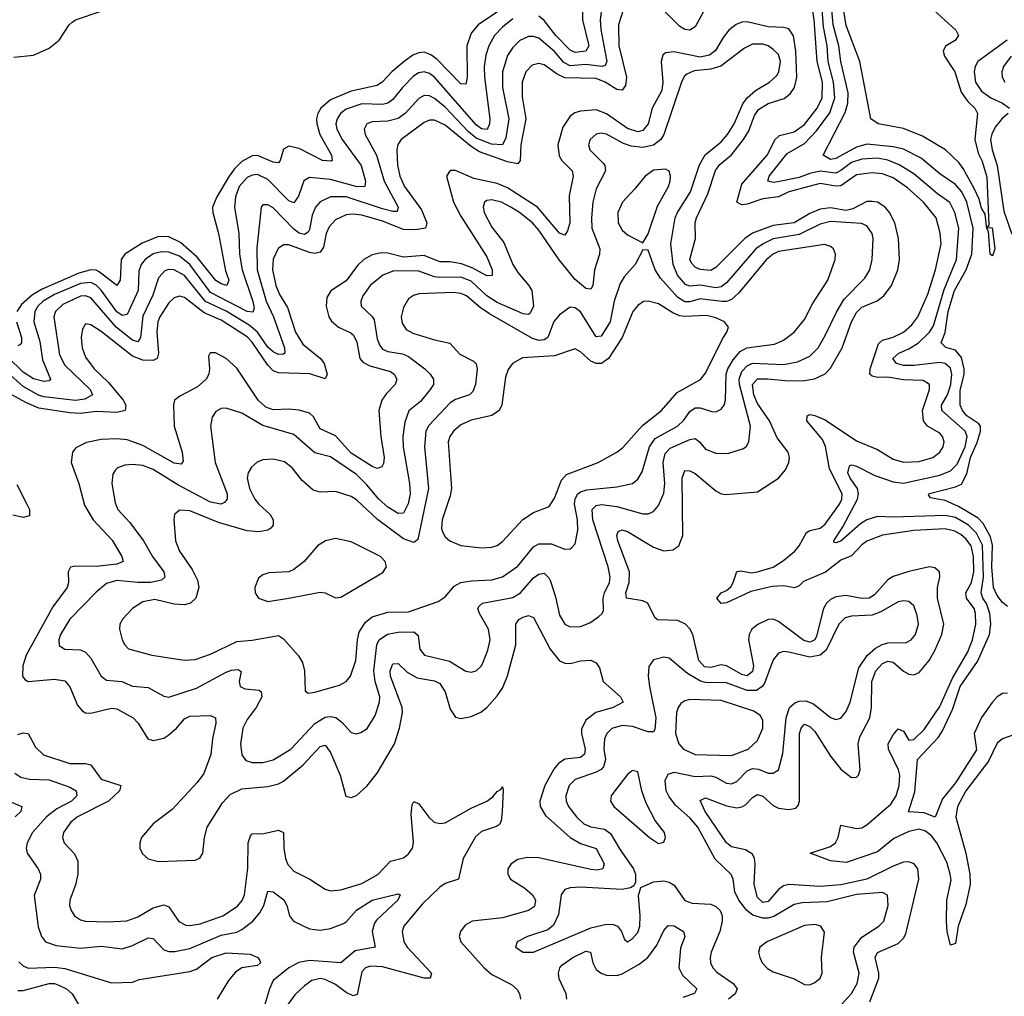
# Model space of a CAD drawing. Header units: inches. Extents: x 1843162 to 1959474, y 907081 to 1016326.
# Tile 581 of 656: x 1924057 to 1927837, y 974581 to 978330. Entities that reach past the tile are written whole.
import ezdxf

# ---------------------------------------------------------------- set-up
doc = ezdxf.new("R2010")
doc.units = ezdxf.units.IN
doc.header["$MEASUREMENT"] = 0
doc.layers.add('B9927', color=7, linetype='Continuous')

msp = doc.modelspace()

# ---------------------------------------------------------------- linework, layer by layer
at = {"layer": 'B9927', "color": 5}
for points, elevation in [([(1927870, 975583.4), (1927830.1, 975569.9), (1927810, 975553.3), (1927775.9, 975484.1), (1927690, 975369.9), (1927657.3, 975310), (1927651, 975269), (1927689.3, 975130), (1927705, 975050), (1927706.7, 975010), (1927690, 974933), (1927660.2, 974850), (1927650, 974783.7), (1927630, 974777), (1927618.4, 974830), (1927615.8, 974870), (1927616.7, 974950), (1927633.4, 975026.6), (1927629.7, 975050), (1927616.2, 975096.2), (1927577.5, 975170), (1927557.1, 975197.1), (1927535.2, 975215.2), (1927510, 975222.8), (1927470, 975213.3), (1927413.6, 975186.4), (1927350, 975136.2), (1927230, 975094.9), (1927170, 975101.1), (1927091.8, 975130), (1927170, 975156.6), (1927189.1, 975170), (1927199.7, 975190), (1927210, 975238.5), (1927270, 975224.8), (1927290, 975227.5), (1927310, 975238.7), (1927400.9, 975319.1), (1927422, 975350), (1927433.7, 975390), (1927436.6, 975430), (1927431.2, 975450), (1927392.2, 975530), (1927391.3, 975550), (1927410, 975584.7), (1927430, 975607.7), (1927450, 975598.5), (1927470, 975564.6), (1927490, 975566.5), (1927530, 975605.1), (1927590, 975693.9), (1927638.2, 975801.8), (1927696.9, 975903.1), (1927715.1, 975950), (1927727.9, 976010), (1927726.7, 976050), (1927721.3, 976070), (1927692.3, 976110), (1927689.3, 976130), (1927711.7, 976170), (1927720.8, 976210), (1927719.4, 976270), (1927710, 976310.8), (1927690, 976337.2), (1927670, 976354.1), (1927646.6, 976366.6), (1927610, 976375.1), (1927490.4, 976369.7), (1927370, 976350.7), (1927310, 976328), (1927290, 976313.9), (1927250, 976272), (1927210, 976254.7), (1927151.1, 976208.9), (1927066.5, 976173.5), (1927050, 976157.2), (1927031.4, 976148.6), (1926990, 976157), (1926945.5, 976154.5), (1926864.6, 976135.4), (1926770, 976091.8), (1926750, 976089), (1926734, 976110), (1926749.5, 976130), (1926770, 976138.8), (1926786.8, 976153.2), (1926796.8, 976170), (1926810, 976212.4), (1926826, 976214), (1926866.5, 976206.5), (1926890, 976210.1), (1926950, 976227.8), (1926990, 976254.2), (1927033.2, 976290), (1927049.4, 976310), (1927078.3, 976361.7), (1927090.4, 976369.6), (1927130, 976377.9), (1927150, 976393.8), (1927205, 976470), (1927213.4, 976490), (1927214.6, 976510), (1927166.2, 976606.2), (1927151.3, 976691.3), (1927138.8, 976718.8), (1927079.1, 976790), (1927079.8, 976810), (1927090, 976814.5), (1927110, 976811.3), (1927150, 976793.9), (1927270, 976713.6), (1927350, 976679.6), (1927410, 976642.5), (1927450, 976631.7), (1927510, 976634.4), (1927562.4, 976650), (1927590, 976670.2), (1927602.6, 976690), (1927606.7, 976710), (1927600.5, 976730), (1927590, 976742.6), (1927541.8, 976770), (1927526.5, 976790), (1927522.8, 976830), (1927549.9, 976910), (1927549.8, 976930), (1927525.1, 976945.1), (1927450, 976948.1), (1927390, 976957.3), (1927350, 976956.7), (1927330, 976962.3), (1927321, 976970), (1927321.9, 976990), (1927354, 977086), (1927370, 977099.7), (1927410, 977111.6), (1927450, 977131), (1927481.8, 977158.2), (1927505.5, 977190), (1927543.9, 977276.1), (1927573.5, 977370), (1927594.7, 977470), (1927591, 977511), (1927575.2, 977570), (1927527.4, 977630), (1927465, 977685), (1927410, 977723.4), (1927370, 977739), (1927330, 977742.7), (1927270, 977734.7), (1927210, 977692.2), (1927190, 977691.2), (1927130, 977700.9), (1927010, 977670), (1926970, 977650.5), (1926910, 977642.9), (1926850, 977622.1), (1926830, 977619.2), (1926810.6, 977630), (1926830, 977699), (1926926.1, 977810), (1926957, 977870), (1926974.5, 977885.5), (1927030, 977899.7), (1927070, 977927.5), (1927119.2, 977990), (1927137.6, 978030), (1927139, 978090), (1927119, 978170), (1927106.9, 978330), (1927092.1, 978430)], 480), ([(1926373.4, 978366.6), (1926355.7, 978310), (1926357.5, 978230), (1926386.5, 978110), (1926382.7, 978077.3), (1926370, 978059.9), (1926350, 978062.8), (1926304.4, 978090), (1926270, 978104.1), (1926150, 978107.6), (1926120.9, 978120.9), (1926070, 978156.7), (1926050, 978161.6), (1926024.9, 978155.1), (1926000.4, 978130), (1925986.3, 978090), (1925985.8, 978034.2), (1926000.4, 977950), (1925981.5, 977850), (1925978.5, 977790), (1925970, 977777.5), (1925930, 977784.6), (1925822.8, 977822.8), (1925790, 977843.1), (1925690, 977925.9), (1925650, 977944.7), (1925630, 977944.2), (1925610, 977935), (1925521.3, 977870), (1925509.3, 977850.7), (1925505.5, 977830), (1925507.6, 977772.4), (1925516, 977730), (1925534.2, 977690), (1925600.1, 977600.1), (1925620.3, 977550), (1925615.2, 977530), (1925576.5, 977523.5), (1925530, 977524.3), (1925450, 977557.3), (1925370, 977579.6), (1925335.8, 977584.2), (1925310, 977581), (1925270, 977561.3), (1925244.8, 977535.2), (1925233.4, 977510), (1925223.1, 977456.9), (1925210, 977437.3), (1925190, 977432.4), (1925170, 977436.3), (1925090, 977465.5), (1925070, 977465.8), (1925048.8, 977451.2), (1925030, 977411.1), (1925027.4, 977370), (1925040.4, 977310), (1925054.6, 977274.6), (1925085.2, 977225.2), (1925115.6, 977130), (1925144.5, 977084.5), (1925211.8, 977030), (1925225.5, 977010), (1925237.7, 976970), (1925230, 976951.3), (1925170.3, 976970.3), (1925050, 976974), (1925030, 976981.8), (1925010, 977004), (1924950, 977091.9), (1924930, 977112.9), (1924830, 977176.5), (1924765, 977205), (1924690, 977263.5), (1924670, 977269.4), (1924650, 977262.8), (1924630, 977243.6), (1924594.4, 977190), (1924587.4, 977170), (1924582.9, 977130), (1924590.4, 977049.6), (1924584.2, 977030), (1924570, 977022.3), (1924530, 977022.6), (1924490, 977038.5), (1924370, 977133.7), (1924330, 977158.5), (1924310, 977162), (1924298, 977142), (1924293.2, 977110), (1924296.8, 977070), (1924310, 977034.3), (1924343.4, 976990), (1924397.5, 976937.5), (1924453.8, 976870), (1924464, 976850), (1924461.8, 976830), (1924430, 976821.9), (1924350, 976826.4), (1924290, 976818.8), (1924250, 976821.5), (1924130, 976838.3), (1924080.2, 976860.2), (1923987.7, 976912.3)], 480), ([(1926290.1, 978370), (1926285.7, 978330), (1926287.6, 978292.4), (1926311.4, 978170), (1926305.2, 978154.8), (1926292.2, 978150), (1926230, 978157.6), (1926170, 978153.4), (1926146, 978166), (1926110, 978207.7), (1926050, 978259), (1926030, 978265.6), (1926010, 978265.7), (1925976.5, 978250), (1925950, 978224.1), (1925930, 978192.4), (1925911.2, 978130), (1925910.8, 978070), (1925935, 977950), (1925923.7, 977876.3), (1925910, 977849.9), (1925868.1, 977851.9), (1925810, 977875), (1925780.2, 977900.2), (1925690, 977993.9), (1925650, 978027.9), (1925630, 978038.5), (1925610, 978038.7), (1925590, 978027.1), (1925537.4, 977970), (1925510, 977950.7), (1925470, 977941.3), (1925410, 977938.6), (1925389.3, 977930.7), (1925379.8, 977910), (1925383.1, 977890), (1925426.9, 977810), (1925455.7, 977710), (1925510.1, 977610), (1925506.5, 977593.5), (1925490, 977593.3), (1925450, 977604.3), (1925310, 977650.7), (1925250.4, 977649.6), (1925210, 977630.5), (1925192.3, 977610), (1925180.4, 977579.5), (1925170, 977525.1), (1925165.1, 977514.9), (1925150, 977505), (1925130, 977511.1), (1925110, 977526.1), (1925030, 977607.8), (1925010, 977619.8), (1924990, 977619.7), (1924984.3, 977610), (1924967.5, 977452.5), (1924969.2, 977370), (1925002.8, 977250), (1925031, 977190), (1925073.8, 977070), (1925074.3, 977050), (1925070, 977046.8), (1925050, 977045.3), (1925030, 977055.5), (1925010, 977073.2), (1924970.5, 977130.5), (1924937.4, 977157.4), (1924850, 977211.2), (1924770, 977248.8), (1924690, 977348.1), (1924650, 977369.9), (1924630, 977371.4), (1924614.1, 977365.9), (1924590, 977339.8), (1924567.9, 977272.1), (1924530, 977191.6), (1924520.8, 977110), (1924510, 977092.9), (1924490, 977100.1), (1924428.4, 977148.4), (1924330, 977262.4), (1924310, 977270.2), (1924290, 977268.4), (1924223, 977237), (1924194.7, 977210), (1924188, 977190), (1924210, 977044), (1924230, 977003.8), (1924327.4, 976910), (1924336.3, 976890), (1924306.7, 976873.3), (1924271.6, 976868.4), (1924150, 976882.5), (1924129.1, 976889.1), (1924070, 976922), (1924010, 976976.2)], 460), ([(1925950, 978400.1), (1925817, 978310), (1925790, 978278.7), (1925773.8, 978230), (1925775.3, 978110), (1925770, 978083), (1925750, 978083.9), (1925658.4, 978178.4), (1925635.7, 978195.7), (1925610, 978205), (1925590, 978203.6), (1925566.2, 978193.8), (1925532.5, 978170), (1925486, 978130), (1925450, 978091.5), (1925430, 978077.8), (1925330, 978056.5), (1925250, 978022.6), (1925212.7, 977990), (1925201.1, 977970), (1925196.5, 977950), (1925197.2, 977930), (1925209.5, 977889.5), (1925253.9, 977810), (1925256.9, 977790), (1925253.3, 977786.7), (1925219.7, 977790), (1925130, 977835.4), (1925090, 977844.9), (1925070, 977833.7), (1925057.3, 977790), (1925050, 977780.3), (1925030, 977782.7), (1924970, 977808.7), (1924950, 977807.7), (1924910, 977785.5), (1924882.1, 977757.9), (1924860.7, 977730), (1924813.5, 977650), (1924797.6, 977610), (1924798.6, 977590), (1924820.5, 977510), (1924846.5, 977366.5), (1924859.3, 977330), (1924852.2, 977310), (1924830, 977316), (1924810, 977329.5), (1924738.1, 977418.1), (1924674.6, 977474.7), (1924630, 977496.2), (1924590, 977498.2), (1924527.7, 977472.3), (1924460.3, 977430), (1924446.8, 977410), (1924442.6, 977330), (1924430.1, 977309.9), (1924362.2, 977362.2), (1924350, 977368.6), (1924330, 977370.5), (1924283.4, 977356.6), (1924143.8, 977296.2), (1924106, 977274), (1924063.7, 977236.3), (1924046, 977210)], 420), ([(1926219.2, 978390), (1926217.7, 978330), (1926241.6, 978230), (1926230, 978209.9), (1926190, 978204.5), (1926170, 978212.7), (1926115.2, 978270), (1926070, 978327.5), (1926050, 978344.3)], 440), ([(1927850, 975745), (1927830, 975743.6), (1927810, 975730.4), (1927790, 975709.3), (1927749, 975651), (1927721.2, 975590), (1927730, 975527.5), (1927650, 975401.1), (1927600.4, 975339.6), (1927571.3, 975268.7), (1927530, 975285.3), (1927469, 975289), (1927493.7, 975366.3), (1927503.6, 975490), (1927584.1, 975575.9), (1927600.5, 975599.5), (1927638.5, 975681.5), (1927667.9, 975770), (1927733.8, 975866.2), (1927780.5, 975970), (1927785.1, 976010), (1927781, 976050), (1927769.4, 976089.4), (1927754.9, 976110), (1927748.1, 976130), (1927756.9, 976190), (1927752.9, 976312.9), (1927730, 976359.4), (1927699.8, 976390), (1927650, 976418.6), (1927610, 976426.9), (1927410, 976420.9), (1927350, 976423), (1927310, 976409.9), (1927285.2, 976394.8), (1927210, 976327.8), (1927190, 976321.8), (1927183.7, 976323.7), (1927183.2, 976330), (1927217.1, 976382.9), (1927273.4, 976490), (1927277.3, 976510), (1927273.4, 976530), (1927244.8, 976570), (1927235.9, 976590), (1927242.4, 976617.6), (1927250, 976621.8), (1927270, 976616.4), (1927340.4, 976580.4), (1927410, 976555.8), (1927450, 976551.5), (1927590, 976582.1), (1927630, 976598.9), (1927655.8, 976624.2), (1927687, 976690), (1927695.2, 976730), (1927687.5, 976750), (1927597.7, 976830), (1927596, 976850), (1927618.5, 976890), (1927631.8, 976930), (1927636.1, 976970), (1927630, 976992.7), (1927610.4, 977010.4), (1927590, 977013.9), (1927490, 977002.4), (1927450, 977002.8), (1927423.2, 977010), (1927408.8, 977030), (1927432, 977050), (1927470, 977066.1), (1927507.5, 977090), (1927549.5, 977130), (1927565.3, 977154.7), (1927605.7, 977294.3), (1927653.9, 977410), (1927662, 977530), (1927647.2, 977590), (1927628.3, 977628.3), (1927581.3, 977661.3), (1927490, 977738.8), (1927433.1, 977773.1), (1927390, 977791.6), (1927350, 977798.3), (1927290, 977794.5), (1927250, 977782.4), (1927210, 977751.1), (1927190, 977741.5), (1927130, 977748.8), (1927090, 977740.3), (1927050, 977724.8), (1926968, 977708), (1926950, 977705.1), (1926929, 977710), (1926934.1, 977730), (1927003.8, 977816.2), (1927070, 977855.1), (1927116.6, 977903.4), (1927167.1, 977972.9), (1927186.8, 978030), (1927181.1, 978090), (1927160.6, 978170), (1927157.2, 978230), (1927143.1, 978303.1), (1927138.1, 978370)], 460), ([(1927850, 976077), (1927830, 976093.3), (1927810, 976119.5), (1927795.1, 976150), (1927789.8, 976230), (1927792.4, 976312.4), (1927784.4, 976344.4), (1927756.6, 976396.6), (1927736.7, 976416.7), (1927660.8, 976460.8), (1927610, 976484.4), (1927554.2, 976494.2), (1927546.7, 976506.7), (1927550, 976511.1), (1927650, 976536.3), (1927672.9, 976547.1), (1927693.7, 976586.3), (1927707.7, 976650), (1927733.3, 976706.7), (1927746, 976750), (1927745.5, 976770), (1927739, 976779), (1927692.8, 976810), (1927676.6, 976830), (1927667.6, 976850), (1927667.3, 976907.3), (1927682.8, 976970), (1927683.5, 976990), (1927673.1, 977033.1), (1927650, 977061.5), (1927612.4, 977072.4), (1927595.2, 977090), (1927610.2, 977129.8), (1927622.2, 977210), (1927645.4, 977290), (1927690.2, 977370), (1927712.6, 977430), (1927717.1, 977530), (1927692.8, 977630), (1927673.6, 977670), (1927650, 977697.4), (1927590, 977738), (1927518.5, 977798.5), (1927450, 977833.4), (1927410, 977842.1), (1927310, 977851.8), (1927270, 977840.6), (1927190, 977797.3), (1927170, 977793.4), (1927141.4, 977810), (1927226.1, 977973.9), (1927236.3, 978010), (1927237.3, 978050), (1927209.2, 978170), (1927202.2, 978230), (1927179.7, 978310), (1927175.6, 978370)], 440), ([(1927566.7, 978366.7), (1927651.5, 978290), (1927661.3, 978270), (1927648.2, 978250), (1927610.9, 978229.1), (1927602.5, 978210), (1927607.8, 978190), (1927646.6, 978130), (1927671.4, 978051.4), (1927696.8, 978016.8), (1927723.9, 977990), (1927734.5, 977970), (1927723.4, 977870), (1927737.2, 977817.2), (1927750.4, 977790), (1927770, 977726.7), (1927778, 977542), (1927772, 977532), (1927790, 977530.6), (1927800.3, 977450), (1927794.9, 977430), (1927790, 977424.2), (1927782.9, 977430), (1927776.5, 977516.5), (1927770, 977528), (1927763.4, 977583.4), (1927750, 977606.9), (1927741, 977641), (1927722, 977682), (1927679.6, 977759.6), (1927662, 977782), (1927611, 977831), (1927523.4, 977883.4), (1927450, 977912.6), (1927352.7, 977930), (1927324.4, 977950), (1927282.4, 978170), (1927230, 978307.9), (1927216.2, 978396.2)], 420), ([(1925950, 978333.3), (1925910, 978301.8), (1925880.3, 978270), (1925858.3, 978230), (1925846.5, 978193.5), (1925840.2, 978150), (1925840.9, 978110), (1925861.7, 977950), (1925860.9, 977930), (1925851.3, 977908.7), (1925830, 977910.9), (1925810, 977926.2), (1925650, 978109.9), (1925630, 978124.3), (1925610, 978130.7), (1925590, 978126.8), (1925570, 978114.7), (1925526.2, 978070), (1925490, 978023.6), (1925470.6, 978009.4), (1925450, 978005.2), (1925370, 978007.8), (1925310, 977986.6), (1925288.6, 977970), (1925275.2, 977950), (1925271, 977930), (1925274, 977910), (1925295, 977870), (1925368.1, 977770), (1925384.4, 977710), (1925382, 977690), (1925352, 977688), (1925250, 977717), (1925170, 977724.3), (1925148.2, 977711.8), (1925126.9, 977653.1), (1925110, 977627), (1925090, 977635.3), (1925010, 977716.7), (1924970, 977735.3), (1924950, 977734), (1924930, 977724.6), (1924900.1, 977690), (1924885.8, 977650), (1924882.2, 977610), (1924898.1, 977510), (1924900.9, 977430), (1924910.7, 977370), (1924952.2, 977247.8), (1924956.6, 977223.4), (1924952.5, 977207.5), (1924930, 977209.7), (1924790, 977283.5), (1924710.5, 977390.5), (1924670, 977422.3), (1924630, 977438.1), (1924601.2, 977438.8), (1924570, 977431), (1924538.1, 977410), (1924522.8, 977390), (1924514.9, 977365.1), (1924511.6, 977290), (1924470, 977198.6), (1924450, 977194), (1924430, 977208.5), (1924370, 977291.3), (1924350, 977311.7), (1924330, 977321.3), (1924290, 977317.1), (1924190, 977275.4), (1924147.2, 977250), (1924127.1, 977230), (1924115.6, 977210), (1924111.2, 977170), (1924134.2, 977094.2), (1924144.9, 977024.9), (1924175.5, 976950), (1924170, 976944.2), (1924150, 976940.9), (1924110, 976951.4), (1924070, 976976.8), (1924010, 977035.7)], 440), ([(1924034.1, 978185.9), (1924110, 978194), (1924170, 978220.9), (1924208.6, 978251.4), (1924246.3, 978310), (1924258.8, 978321.2), (1924271.8, 978330), (1924370, 978362.7)], 420), ([(1926681.4, 978358.6), (1926650, 978303.1), (1926630, 978289.6), (1926610, 978292.5), (1926590, 978305.8), (1926530, 978365.1)], 480), ([(1927320.6, 974559.4), (1927355.9, 974650), (1927355.5, 974670), (1927341.2, 974730), (1927350, 974749.2), (1927430, 974783.8), (1927450, 974803.9), (1927458.8, 974821.2), (1927509, 975030), (1927504.9, 975070), (1927490.5, 975090), (1927470, 975096.7), (1927450, 975095.4), (1927410, 975081), (1927310, 975030.4), (1927209.3, 975009.3), (1927130, 975002.1), (1927010, 975010.7), (1926990, 975004.7), (1926970, 974990.8), (1926930, 974944.7), (1926910, 974941.4), (1926890, 974960.2), (1926877.1, 975010), (1926881, 975090), (1926878.4, 975110), (1926870, 975126.3), (1926843.1, 975143.1), (1926790, 975154.8), (1926770.7, 975170.7), (1926688.7, 975290), (1926670, 975332), (1926690, 975343.2), (1926770, 975311.9), (1926810, 975304.6), (1926830, 975307.9), (1926844, 975316), (1926870, 975344.7), (1926890, 975356.1), (1926910, 975349.6), (1926950, 975313.3), (1926970, 975303.3), (1927010, 975298.1), (1927036.2, 975303.8), (1927046.1, 975313.9), (1927050.8, 975330), (1927050.6, 975589.4), (1927057.3, 975610), (1927070, 975625.3), (1927090, 975616.9), (1927110, 975597.3), (1927170, 975502.2), (1927210, 975453), (1927250, 975421), (1927270, 975421.8), (1927277.8, 975430), (1927284.2, 975450), (1927275.6, 975550), (1927282.9, 975577.1), (1927320.5, 975650), (1927327, 975690), (1927329.1, 975790), (1927344.3, 975830), (1927370, 975858.1), (1927390, 975867.6), (1927410, 975864), (1927450, 975829), (1927470, 975817.3), (1927490, 975815), (1927510, 975823.7), (1927549, 975870), (1927570, 975908), (1927597.9, 975970), (1927604.8, 976010), (1927581, 976110), (1927581.1, 976150), (1927589.9, 976190), (1927588.9, 976210), (1927570, 976226.5), (1927550, 976229.2), (1927470, 976212.4), (1927410, 976192), (1927390, 976179.7), (1927338.2, 976121.8), (1927317.8, 976110), (1927290, 976107.9), (1927230, 976120.1), (1927190, 976114), (1927170, 976104.1), (1927154.3, 976090), (1927142.7, 976070), (1927116.2, 975963.8), (1927110, 975949.9), (1927097, 975943), (1927090, 975940.5), (1927067, 975947), (1926970, 976020.4), (1926950, 976028.8), (1926930, 976027.3), (1926891.1, 976008.9), (1926867.8, 975990), (1926857.1, 975970), (1926854.5, 975950), (1926873.7, 975850), (1926870, 975828.5), (1926850, 975811.3), (1926830, 975816.6), (1926770, 975849.6), (1926750, 975853.5), (1926710, 975843.2), (1926686.1, 975846.1), (1926664, 975870), (1926641.2, 975970), (1926630, 975992), (1926613.2, 976010), (1926583.7, 976023.7), (1926506.3, 976026.3), (1926495.6, 976035.6), (1926469, 976090), (1926450, 976099.7), (1926386.8, 976110), (1926384.2, 976130), (1926396.3, 976170), (1926398, 976210), (1926354, 976330), (1926349.9, 976350.1), (1926354.9, 976365.1), (1926370, 976371.8), (1926390, 976364.8), (1926490, 976305.4), (1926530, 976290.7), (1926565, 976295), (1926588, 976310), (1926602.9, 976350), (1926600.4, 976570), (1926610, 976599.1), (1926630, 976598.2), (1926650, 976588.1), (1926730, 976522), (1926750, 976509.4), (1926767.6, 976507.6), (1926890, 976517.3), (1926969.9, 976570.1), (1926997.4, 976602.6), (1927009.9, 976630), (1927011.9, 976650), (1927006.9, 976670), (1926965.3, 976725.3), (1926935.2, 976790), (1926890, 976856.9), (1926875.9, 976890), (1926870, 976930.2), (1926890, 976951), (1926928, 976952), (1927010, 976943.3), (1927070, 976944.9), (1927109, 976951), (1927149.3, 976970.7), (1927170, 976992.3), (1927215.3, 977070), (1927250.2, 977169.8), (1927270, 977206.6), (1927290, 977226.1), (1927349.2, 977250.8), (1927374.4, 977270), (1927404.3, 977310), (1927428.5, 977370), (1927434.7, 977410), (1927431.5, 977490), (1927417, 977550), (1927396.7, 977590), (1927380.2, 977610), (1927350, 977629.1), (1927330, 977632.9), (1927310, 977631.8), (1927256.1, 977603.9), (1927230, 977598.3), (1927170, 977607.6), (1927130, 977602.5), (1927090, 977585.8), (1927030, 977550.8), (1926950, 977540.5), (1926870, 977510.3), (1926841, 977490), (1926730, 977379.4), (1926710, 977367.1), (1926670, 977371), (1926650, 977380.1), (1926636, 977396), (1926630.3, 977410), (1926651.9, 977490), (1926650.3, 977550), (1926655.2, 977570), (1926698.4, 977661.6), (1926728.2, 977751.8), (1926745.5, 977774.5), (1926790, 977811.3), (1926836.3, 977870), (1926855.9, 977904.1), (1926877.5, 977962.5), (1926894, 977986), (1926930, 978007.9), (1926992.2, 978027.8), (1927014.6, 978045.4), (1927032.3, 978070), (1927041, 978110), (1927037.1, 978210), (1927027.8, 978267.8), (1927010, 978295.6), (1926990, 978300.6), (1926930, 978302.4), (1926850, 978322.1), (1926830, 978320.3), (1926808.2, 978311.8), (1926779.6, 978290), (1926757.6, 978262.4), (1926728.2, 978211.8), (1926705.6, 978194.4), (1926670, 978187), (1926570, 978206.6), (1926536.6, 978203.4), (1926526.1, 978193.9), (1926519.6, 978170), (1926526.5, 978090), (1926521.7, 978058.3), (1926484.6, 977990), (1926469.7, 977930), (1926450, 977904.5), (1926430, 977899.6), (1926390, 977912.3), (1926310, 977969), (1926270, 977983.6), (1926210, 977979.5), (1926187.7, 977972.3), (1926170, 977959.5), (1926142.4, 977917.6), (1926123.6, 977850), (1926127.9, 977807.9), (1926138.4, 977790), (1926178.3, 977750), (1926181.9, 977730), (1926166.3, 977653.7), (1926169.5, 977550), (1926160.7, 977519.3), (1926150, 977503.1), (1926130, 977511.3), (1926045.2, 977610), (1925930, 977684.2), (1925890, 977701.6), (1925800.6, 977720.6), (1925730, 977750.9), (1925710, 977751.2), (1925695.4, 977730), (1925722, 977630), (1925750, 977575.5), (1925850, 977420.1), (1925871.5, 977370), (1925871.2, 977348.8), (1925850, 977347.5), (1925796.8, 977376.8), (1925752.7, 977392.7), (1925710, 977400.3), (1925670, 977400.8), (1925610, 977424.4), (1925530, 977419.2), (1925470, 977433.7), (1925445.2, 977434.8), (1925410, 977427.2), (1925378.7, 977410), (1925353.7, 977386.3), (1925310, 977328.3), (1925250.9, 977289.1), (1925236, 977264), (1925233.1, 977230), (1925243.3, 977190), (1925253.5, 977173.5), (1925280.5, 977150), (1925328, 977128), (1925338.8, 977118.8), (1925351.6, 977091.6), (1925363.4, 977030), (1925375, 977015), (1925400.9, 977000.9), (1925480.1, 976980.1), (1925495, 976970), (1925504.8, 976950), (1925499, 976930), (1925464.7, 976895.3), (1925447.4, 976870), (1925435.2, 976830), (1925443.2, 976730), (1925455.8, 976650), (1925453.7, 976626.3), (1925446.8, 976613.2), (1925430, 976606.8), (1925410, 976615.5), (1925330, 976666.6), (1925270, 976732.7), (1925210, 976759.3), (1925185.4, 976805.4), (1925170, 976820.2), (1925130, 976831.3), (1925090, 976835.2), (1925030, 976833), (1925002.1, 976842.1), (1924972.1, 976870), (1924890, 976992.4), (1924850, 977029.8), (1924809.3, 977050.7), (1924788.6, 977051.4), (1924781.6, 977038.4), (1924785.9, 976990), (1924783, 976970), (1924772.6, 976950), (1924739.2, 976920.8), (1924673.7, 976886.3), (1924651, 976869), (1924647.8, 976852.2), (1924650.6, 976770), (1924680.8, 976670), (1924684, 976636), (1924676.3, 976623.7), (1924650, 976627.3), (1924530, 976695.9), (1924470, 976717.1), (1924430, 976721.3), (1924370, 976718.2), (1924313, 976707), (1924273, 976687), (1924260.2, 976670), (1924254.5, 976630), (1924284, 976550), (1924306, 976466), (1924338.5, 976410), (1924412.5, 976332.5), (1924449.5, 976270), (1924454.7, 976250), (1924430, 976239.9), (1924350, 976231.3), (1924270, 976232.2), (1924251.8, 976228.2), (1924242.7, 976210), (1924243.8, 976170), (1924239.1, 976150), (1924184.3, 976075.7), (1924081.6, 975890), (1924068.6, 975850), (1924068.1, 975810), (1924076.9, 975796.9), (1924090, 975789.4), (1924190, 975798.3), (1924230, 975791.5), (1924249.6, 975769.6), (1924279, 975699), (1924296.8, 975676.8), (1924310, 975669.5), (1924330, 975667.9), (1924410, 975687.6), (1924430, 975684.6), (1924493.2, 975650), (1924511.8, 975630), (1924549.2, 975570), (1924570, 975562.6), (1924610, 975571.9), (1924630, 975584.4), (1924659.2, 975610), (1924690, 975646.2), (1924710, 975655.8), (1924790, 975659.1), (1924808.2, 975650), (1924810.2, 975630), (1924796.8, 975570), (1924791.3, 975508.7), (1924764.3, 975435.7), (1924738.5, 975401.5), (1924642, 975298), (1924570, 975243.5), (1924525, 975190), (1924517.8, 975170), (1924517.6, 975150), (1924528.1, 975128.1), (1924550, 975108.2), (1924590, 975099), (1924730, 975103.8), (1924748.2, 975111.8), (1924760.3, 975130), (1924766.4, 975190), (1924776.9, 975230), (1924836.2, 975323.8), (1924864.5, 975355.5), (1924910, 975377.1), (1925010, 975386.8), (1925050, 975396.8), (1925070, 975406.8), (1925145, 975470), (1925210, 975540.5), (1925230, 975545.2), (1925250, 975516.9), (1925286.9, 975430), (1925309.4, 975349.4), (1925330, 975344.4), (1925350, 975352.4), (1925390, 975387.2), (1925430, 975437.5), (1925495.3, 975550), (1925514.6, 975610), (1925527.2, 975670), (1925525.8, 975690), (1925480.5, 975810), (1925479.7, 975830), (1925490, 975857.8), (1925510, 975858.5), (1925545.1, 975825.1), (1925583, 975803), (1925650, 975791.9), (1925670, 975781.6), (1925690.1, 975750.1), (1925710, 975682.7), (1925730, 975653), (1925750, 975647), (1925790, 975655.7), (1925827.9, 975672.1), (1925850.4, 975689.6), (1925890, 975734.2), (1925910, 975764.4), (1925929.2, 975810.8), (1925962.4, 975930), (1925962.2, 976010), (1925973.1, 976026.9), (1925990, 976036.3), (1926010, 976042.3), (1926030, 976034.7), (1926094, 975914), (1926130, 975869.2), (1926150, 975859.3), (1926170, 975859), (1926210, 975869.4), (1926250, 975871.6), (1926270, 975861.3), (1926282.5, 975842.6), (1926297, 975790), (1926363.5, 975730), (1926373.4, 975710), (1926335.3, 975690), (1926269.2, 975670.8), (1926230, 975641.3), (1926213.8, 975606.2), (1926213.6, 975590), (1926227.7, 975530), (1926225.4, 975510), (1926210, 975498.1), (1926150, 975490.7), (1926125.4, 975474.6), (1926107.7, 975452.3), (1926073.2, 975390), (1926053.6, 975330), (1926055.2, 975310), (1926075.1, 975275.1), (1926170, 975190.1), (1926210, 975168.1), (1926270, 975148.8), (1926300.4, 975090), (1926295.8, 975070), (1926274.3, 975065.7), (1926250, 975067.3), (1926050, 975112.1), (1926006.6, 975113.4), (1925970, 975105.8), (1925943.7, 975090), (1925931.4, 975070), (1925930.8, 975050), (1925941.6, 975030), (1925995.7, 974995.6), (1926025.2, 974970), (1926037.5, 974950), (1926033.9, 974926.1), (1926010.1, 974909.9), (1925910, 974882.5), (1925793.7, 974870), (1925766.7, 974853.4), (1925748.8, 974830), (1925744.6, 974810), (1925750.2, 974790), (1925840.8, 974690), (1925870, 974665), (1925945.6, 974625.6), (1925966.9, 974606.9), (1925976.2, 974590), (1925979.3, 974570)], 520), ([(1927848.3, 978251.7), (1927735.8, 978170), (1927724.9, 978150), (1927721.6, 978130), (1927726.9, 978090), (1927750, 978055.4), (1927785.6, 978030), (1927830.8, 978010), (1927857.6, 977990)], 440), ([(1927863.3, 978190), (1927833.8, 978150), (1927828.1, 978130), (1927829.4, 978110), (1927839.5, 978090)], 460), ([(1927852.3, 977970), (1927828.6, 977951.4), (1927802.1, 977917.9), (1927788.8, 977891.2), (1927784.5, 977870), (1927790.3, 977830), (1927809.6, 977770), (1927835.5, 977595.5), (1927866.2, 977506.3)], 440), ([(1924044.7, 977170), (1924063.7, 977110), (1924063.5, 977090), (1924057.7, 977082.3), (1924050, 977078.3)], 420), ([(1924045.9, 976545.9), (1924084.7, 976470), (1924094.1, 976450), (1924094.7, 976425.3), (1924070, 976418.9), (1924030, 976428.6)], 480), ([(1927211.9, 974550), (1927250, 974591.1), (1927272.3, 974630), (1927279.7, 974670), (1927258.8, 974750), (1927261.3, 974770), (1927290, 974807.5), (1927355.5, 974850), (1927375, 974870), (1927391.7, 974930), (1927389, 974969), (1927370, 974979.5), (1927270, 974971.4), (1927156.7, 974943.3), (1927060.6, 974939.4), (1927030, 974934), (1926952.3, 974887.7), (1926930, 974881.2), (1926910, 974880.4), (1926872.2, 974892.2), (1926848.4, 974910), (1926818, 974950), (1926802.6, 974982.6), (1926795.8, 975030), (1926788.2, 975048.2), (1926727, 975107), (1926661.1, 975230), (1926630, 975266.2), (1926575.2, 975315.2), (1926549.1, 975349.1), (1926539.5, 975370), (1926534.9, 975410), (1926546.1, 975433.9), (1926570, 975440.9), (1926650, 975424.4), (1926710, 975426.7), (1926730, 975421.6), (1926770, 975399.6), (1926790, 975396.4), (1926810, 975405.6), (1926850, 975446), (1926870, 975455.2), (1926893.2, 975453.2), (1926930, 975438), (1926950, 975437.8), (1926969.7, 975450), (1926986.6, 975513.4), (1927000.3, 975650), (1927012.6, 975690), (1927032.4, 975707.6), (1927050, 975714.3), (1927075.3, 975715.3), (1927104, 975704), (1927170, 975651.6), (1927190, 975643.8), (1927210, 975648.2), (1927230, 975674), (1927244.9, 975710), (1927278.6, 975841.4), (1927311, 975889), (1927342.6, 975917.4), (1927368.3, 975931.7), (1927390, 975937.5), (1927460.4, 975939.7), (1927479.2, 975950), (1927496.8, 975970), (1927507.2, 976010), (1927503.1, 976043.1), (1927490, 976080.5), (1927470, 976096.8), (1927450, 976099.1), (1927430, 976095), (1927363.4, 976056.6), (1927330, 976044.5), (1927250, 976040.6), (1927226, 976034), (1927202.5, 976010), (1927152.7, 975910), (1927129.6, 975890.4), (1927090, 975883.5), (1927010, 975902.6), (1926990, 975904.2), (1926970, 975898.5), (1926950, 975872.4), (1926916.3, 975783.7), (1926907.9, 975770), (1926885.5, 975754.5), (1926850, 975755.3), (1926770, 975784.5), (1926690, 975785.5), (1926670.7, 975790.7), (1926620.4, 975820.4), (1926550, 975879.3), (1926530, 975882.8), (1926490, 975872.3), (1926472.8, 975847.2), (1926470.1, 975809.9), (1926474.4, 975770), (1926499.7, 975650), (1926495.4, 975604.6), (1926490, 975596.8), (1926470, 975596.2), (1926410, 975617), (1926370, 975621.2), (1926330.5, 975609.5), (1926310.8, 975590), (1926302.1, 975570), (1926299.9, 975530), (1926306.4, 975490), (1926298, 975462), (1926288.9, 975451.1), (1926270, 975441.2), (1926190, 975413.5), (1926166.1, 975390), (1926153.5, 975350), (1926155.5, 975330), (1926163.7, 975310), (1926194.6, 975270), (1926223.3, 975243.3), (1926250, 975231.8), (1926302.4, 975222.4), (1926325.8, 975205.8), (1926362.9, 975142.9), (1926413.8, 975070), (1926420.7, 975050), (1926421.2, 975018.8), (1926414.8, 975005.2), (1926402.2, 974997.8), (1926369.6, 974990.4), (1926210, 974999.9), (1926170, 974997.7), (1926150, 974990.8), (1926136.2, 974970), (1926125.4, 974894.6), (1926106.3, 974853.7), (1926084.3, 974835.7), (1926006, 974810), (1925966.4, 974790), (1925960.4, 974770), (1925990, 974750.3), (1926030, 974750.2), (1926250, 974844.2), (1926310, 974858.1), (1926336.4, 974856.4), (1926351.8, 974850), (1926368.1, 974830), (1926379, 974799), (1926390, 974790.4), (1926410, 974802.3), (1926430, 974825.7), (1926438, 974850), (1926439.6, 974890), (1926432.7, 974967.3), (1926441.8, 974998.2), (1926490, 975019.8), (1926530, 975024), (1926550, 975019), (1926570, 975007.3), (1926610, 974948.8), (1926638.3, 974938.3), (1926710, 974935), (1926730, 974925.8), (1926745.8, 974910), (1926753.8, 974890), (1926754.4, 974870), (1926744.7, 974830), (1926711.5, 974750), (1926707.4, 974730), (1926709.5, 974710), (1926718.1, 974690), (1926733.3, 974673.3), (1926796.3, 974630), (1926811, 974610), (1926804.1, 974590), (1926777.7, 974570)], 540), ([(1924050, 975585.9), (1924070, 975592), (1924090, 975590.1), (1924117.1, 975537.1), (1924148, 975508), (1924250, 975475.1), (1924310, 975474.8), (1924330, 975470.1), (1924370, 975414.6), (1924444.9, 975390), (1924440.2, 975370), (1924398, 975330), (1924278.6, 975270), (1924252.9, 975250), (1924225.1, 975210), (1924221.8, 975190), (1924227.2, 975170), (1924267.5, 975127.5), (1924280.1, 975100.1), (1924279.8, 975050), (1924270.8, 975009.2), (1924249.5, 974950), (1924248.7, 974930), (1924254.5, 974910), (1924267.2, 974890), (1924290, 974874), (1924310, 974869), (1924393.8, 974866.2), (1924468.7, 974871.3), (1924510, 974886.1), (1924570, 974920.1), (1924610, 974932.5), (1924630, 974924.6), (1924667.9, 974867.9), (1924694.5, 974854.5), (1924710, 974852.2), (1924750, 974858.6), (1924837.4, 974890), (1924893.3, 974926.7), (1924911.2, 974948.8), (1924920.1, 974970), (1924932.4, 975072.4), (1924934, 975170), (1924942.5, 975197.4), (1924950, 975204.1), (1924993.9, 975206.1), (1925050, 975218.5), (1925069.2, 975209.2), (1925070.6, 975150), (1925077.5, 975110), (1925086.8, 975086.8), (1925110, 975061.7), (1925171, 975031), (1925230, 974992.3), (1925250, 974985.8), (1925290, 974990.2), (1925370, 975014.1), (1925431.5, 975048.5), (1925480.1, 975099.9), (1925530, 975113.1), (1925550, 975128.4), (1925565, 975150), (1925569.1, 975170.9), (1925560.4, 975279.7), (1925564.1, 975315.9), (1925570, 975328.4), (1925590, 975320.2), (1925628.3, 975268.3), (1925648.6, 975250), (1925670, 975244.3), (1925690, 975246.3), (1925790, 975303.6), (1925851, 975330), (1925873.4, 975346.6), (1925890, 975367.2), (1925904.8, 975375.2), (1925910, 975384.9), (1925913.2, 975373.1), (1925909.2, 975290), (1925906, 975254), (1925899.1, 975240.9), (1925887.1, 975232.9), (1925830, 975213.7), (1925806.9, 975193.1), (1925759.8, 975110), (1925741.5, 975030), (1925690, 975014), (1925670, 975000.2), (1925604, 974936), (1925532.1, 974850), (1925525.5, 974830), (1925531.8, 974790), (1925544.7, 974770), (1925637.8, 974670), (1925633.1, 974650), (1925610, 974650.6), (1925450, 974694.7), (1925403.2, 974696.8), (1925384.2, 974690), (1925370, 974674.6), (1925352.2, 974587.8), (1925337, 974583), (1925310, 974595.1), (1925270, 974626.7), (1925230, 974646), (1925210, 974648.8), (1925179, 974641), (1925150, 974620.6), (1925113.8, 974586.2), (1925086.7, 974550)], 480), ([(1924038, 975438), (1924061.7, 975421.7), (1924094.3, 975414.3), (1924170, 975412.5), (1924250, 975384.1), (1924274.3, 975370), (1924276.6, 975350), (1924255.9, 975330), (1924199.8, 975300.2), (1924160.3, 975270), (1924105.9, 975210), (1924085.3, 975170), (1924081.9, 975150), (1924085.3, 975130), (1924128.5, 975070), (1924137.1, 975050), (1924137.4, 975030), (1924112.2, 974967.8), (1924127.5, 974847.5), (1924140.6, 974810), (1924156.5, 974790), (1924196.6, 974776.6), (1924290, 974765.6), (1924370, 974774), (1924450, 974763.4), (1924490, 974775.4), (1924550, 974805.7), (1924570, 974802.2), (1924610, 974759.1), (1924630, 974752.5), (1924652.9, 974752.9), (1924710, 974764.2), (1924830, 974815.3), (1924890, 974827.3), (1924910, 974837.6), (1924952.1, 974870), (1924978.5, 974901.5), (1924993.7, 974930), (1925010, 974984.4), (1925030, 974982.6), (1925071.6, 974951.6), (1925082.5, 974930), (1925092.9, 974890), (1925108.3, 974870), (1925170, 974840.3), (1925210, 974835.2), (1925250, 974841.6), (1925299.7, 974860.3), (1925311.8, 974868.2), (1925350, 974912.2), (1925410, 974949.6), (1925510, 974974.3), (1925518, 974970), (1925508.9, 974950), (1925426.2, 974873.8), (1925418.6, 974861.4), (1925410.1, 974830), (1925422.3, 974770), (1925345, 974755), (1925290, 974709.3), (1925170, 974718.9), (1925128.9, 974711.1), (1925090, 974690.3), (1925030, 974641.9), (1925015.8, 974610), (1924990, 974523.8)], 460), ([(1924010, 975332.9), (1924064.6, 975310), (1924061.8, 975290), (1924039.7, 975270)], 440), ([(1926158, 974570), (1926155.6, 974590), (1926128.1, 974648.1), (1926125.6, 974670), (1926130.4, 974690), (1926139, 974701), (1926180.2, 974730), (1926230, 974754), (1926248.2, 974750), (1926257.5, 974710), (1926270, 974683.7), (1926289.2, 974669.2), (1926310, 974662.1), (1926350, 974661.3), (1926370, 974667), (1926435.9, 974704.1), (1926468.6, 974730), (1926502.5, 974777.5), (1926530, 974833.7), (1926547.1, 974852.9), (1926570, 974850.9), (1926604.9, 974830), (1926610.1, 974810), (1926594.5, 974765.5), (1926588.1, 974690), (1926602.1, 974662.1), (1926656.9, 974610), (1926647.7, 974592.3), (1926603.1, 974576.9)], 520), ([(1924053.8, 974713.8), (1924070, 974697.7), (1924090, 974688.6), (1924190, 974692.2), (1924230, 974688.2), (1924410, 974632.1), (1924490, 974635.8), (1924515.1, 974644.9), (1924710, 974675.8), (1924735.2, 974684.8), (1924794.5, 974730), (1924850, 974748.3), (1924942.2, 974742.2), (1924970.8, 974730), (1924978.9, 974718.9), (1924981.3, 974710), (1924970, 974699.7), (1924910, 974689.9), (1924885.8, 974674.2), (1924858.6, 974641.4), (1924815.1, 974570)], 440), ([(1924050, 974602.7), (1924070, 974602.7), (1924170, 974630.4), (1924190, 974629.5), (1924210, 974622.4), (1924236.5, 974610), (1924258.6, 974590), (1924283.1, 974550), (1924288, 974510), (1924282.5, 974477.5), (1924274.2, 974465.8), (1924237.9, 974497.9), (1924190.4, 974510.4), (1924119.5, 974500.5), (1924080.9, 974479.1), (1924053.8, 974450)], 420)]:
    msp.add_lwpolyline(points, dxfattribs=dict(at, elevation=elevation))
for points, elevation in [([(1926910, 978236.6), (1926870, 978236), (1926839.4, 978220.6), (1926748.3, 978151.7), (1926710, 978139.9), (1926646.4, 978133.6), (1926618.5, 978121.5), (1926608.4, 978111.6), (1926598.3, 978090), (1926530.6, 977890), (1926518.3, 977870), (1926490, 977848.6), (1926450, 977839.9), (1926404.2, 977844.2), (1926374.8, 977854.8), (1926310, 977890.9), (1926290, 977894.3), (1926269.6, 977890.4), (1926247.3, 977870), (1926240.2, 977850), (1926245.6, 977830), (1926298.1, 977778.1), (1926303.5, 977770), (1926305.5, 977750), (1926270, 977680.5), (1926257.1, 977630), (1926251.8, 977570), (1926253.4, 977530), (1926284.2, 977450), (1926282.5, 977430), (1926263.4, 977370), (1926257.3, 977310), (1926250, 977295.4), (1926230, 977298.8), (1926190, 977333.3), (1926127.9, 977407.9), (1926050, 977522.3), (1926025.3, 977550), (1925975.5, 977590), (1925942.6, 977610), (1925907.1, 977630), (1925870, 977639.3), (1925850, 977636), (1925841.3, 977630), (1925835.8, 977610), (1925840.1, 977590), (1925870, 977533.2), (1925915.1, 977475.1), (1925950.1, 977390), (1925970, 977359.5), (1926012.3, 977310), (1926022.6, 977290), (1926029.1, 977230.9), (1926016.7, 977203.3), (1926010, 977198.8), (1925990, 977200.8), (1925890, 977243.9), (1925850, 977269.9), (1925790, 977325.9), (1925750, 977342.4), (1925670, 977340.4), (1925650, 977343.3), (1925590, 977365), (1925493.7, 977366.3), (1925451.1, 977350), (1925402, 977310), (1925374.3, 977270), (1925366.4, 977250), (1925368.3, 977230), (1925410, 977190.9), (1925417.8, 977177.8), (1925430, 977104.4), (1925439, 977079), (1925450, 977065.8), (1925470, 977056.2), (1925527.2, 977047.2), (1925550, 977037.1), (1925612.4, 976990), (1925632.9, 976970), (1925645.1, 976950), (1925645.5, 976930), (1925632.5, 976910), (1925595.5, 976864.5), (1925551, 976829), (1925535.2, 976784.8), (1925527.9, 976730), (1925528.8, 976690), (1925553.7, 976550), (1925556.6, 976510), (1925548.9, 976471.1), (1925530, 976436.2), (1925510, 976434.6), (1925470, 976459.1), (1925436.2, 976490), (1925390, 976545.1), (1925350, 976584.5), (1925250, 976652.5), (1925190, 976666.8), (1925110, 976737.3), (1924990, 976772), (1924910, 976819.9), (1924850, 976839.3), (1924830, 976837.4), (1924810, 976826.3), (1924796.1, 976803.9), (1924789.2, 976770), (1924807.4, 976630), (1924853.9, 976510), (1924853.2, 976490), (1924843.1, 976476.9), (1924829.6, 976470.4), (1924790, 976478.4), (1924664.7, 976544.7), (1924570, 976603.1), (1924530, 976618.2), (1924490, 976623), (1924460.1, 976619.9), (1924432.4, 976610), (1924421.6, 976598.4), (1924414.4, 976585.6), (1924411, 976550), (1924424, 976476), (1924433.4, 976450), (1924479.3, 976399.3), (1924532.2, 976330), (1924566.3, 976270), (1924610.9, 976210.9), (1924614.8, 976190), (1924601.9, 976178.1), (1924560.7, 976170), (1924510, 976169.4), (1924430, 976177.6), (1924390, 976165.5), (1924350, 976133), (1924250, 976028.9), (1924213.7, 975970), (1924207.4, 975950), (1924208.2, 975928.2), (1924230, 975913.8), (1924290, 975910.7), (1924310, 975901.6), (1924330, 975879.7), (1924370, 975810.2), (1924390, 975794.3), (1924449.6, 975789.6), (1924490, 975771.4), (1924550, 975766), (1924610, 975733.7), (1924630, 975729.3), (1924736.3, 975763.7), (1924850, 975824.7), (1924870, 975833), (1924895.9, 975835.9), (1924907.3, 975827.3), (1924900.1, 975790), (1924903, 975770), (1924921.2, 975761.2), (1924975.8, 975755.8), (1924984, 975750), (1924986.6, 975730), (1924964.3, 975690), (1924930, 975643.5), (1924913.2, 975610), (1924904.2, 975550), (1924910, 975508), (1924925.8, 975485.8), (1924950, 975478.3), (1924990, 975478.9), (1925030, 975488.5), (1925098.4, 975530), (1925190, 975627.7), (1925230, 975652.7), (1925250, 975655.2), (1925270.8, 975650.8), (1925293.4, 975633.4), (1925330, 975594), (1925350, 975589.2), (1925366.7, 975593.3), (1925390.4, 975609.6), (1925421.2, 975658.8), (1925438.7, 975710), (1925439.5, 975730), (1925421.4, 975790), (1925416.3, 975830), (1925428.2, 975930), (1925437.6, 975950), (1925468.7, 975971.3), (1925510, 975979), (1925570, 975979.8), (1925586.3, 975966.3), (1925593.4, 975913.4), (1925611, 975891), (1925707.1, 975867.1), (1925770, 975829.2), (1925790, 975824.9), (1925810, 975830.2), (1925830, 975849.1), (1925836.7, 975863.3), (1925854.2, 975910), (1925863.2, 975950), (1925856.7, 975990), (1925822.3, 976050), (1925816.5, 976070), (1925821.2, 976078.8), (1925833.3, 976090), (1925950, 976111.9), (1925979.3, 976130), (1926030, 976187.1), (1926050, 976201.6), (1926070, 976204.8), (1926087.9, 976187.9), (1926094.5, 976174.5), (1926114.7, 976114.7), (1926130, 976043.7), (1926150, 976009.4), (1926170, 975999.4), (1926210, 976001), (1926245.5, 976014.5), (1926281, 976039), (1926293.3, 976050), (1926298, 976062), (1926297.5, 976110), (1926302, 976130), (1926321.2, 976170), (1926323.9, 976190), (1926316.6, 976230), (1926257.9, 976410), (1926254.4, 976450), (1926270, 976465.2), (1926290.7, 976469.3), (1926350, 976461.1), (1926450, 976433.2), (1926470, 976433.2), (1926490, 976441.6), (1926510, 976465.5), (1926530, 976512.7), (1926534, 976550), (1926527.5, 976630), (1926534.6, 976665.4), (1926554.9, 976685.1), (1926630, 976718.7), (1926650, 976721.9), (1926666.4, 976710), (1926690, 976681.5), (1926730, 976666.5), (1926775.7, 976664.3), (1926836.1, 976683.9), (1926847.2, 976692.8), (1926856.5, 976710), (1926862.5, 976770), (1926820.8, 976930), (1926819.1, 976950), (1926830, 976979.9), (1926850, 977001.6), (1926870, 977011.3), (1926990, 977006.7), (1927043.3, 977016.7), (1927090, 977039), (1927122.4, 977070), (1927150, 977117.2), (1927192.7, 977207.3), (1927222.9, 977257.1), (1927301.8, 977338.2), (1927321.4, 977370), (1927330.4, 977409.6), (1927333.5, 977490), (1927329.9, 977510), (1927310, 977539), (1927288.3, 977548.3), (1927170, 977555), (1927130, 977545.3), (1927050, 977505.2), (1926950, 977489.4), (1926911.1, 977470), (1926883.3, 977450), (1926770, 977320.6), (1926750, 977304.5), (1926730, 977301.2), (1926670, 977311.6), (1926630, 977307.3), (1926613.4, 977313.4), (1926583.1, 977350), (1926565.5, 977390), (1926556.6, 977470), (1926573.8, 977570), (1926581.9, 977590), (1926632.1, 977670), (1926666.4, 977773.6), (1926689.2, 977810.8), (1926750, 977860.8), (1926774.1, 977890), (1926799.5, 977930), (1926832.9, 978007.1), (1926849.7, 978030.3), (1926881.9, 978058.1), (1926935.7, 978090), (1926963.4, 978116.6), (1926971.4, 978130), (1926977.9, 978170), (1926970, 978196.8), (1926950, 978216.1), (1926930, 978229.9)], 540), ([(1926536.6, 977756.6), (1926490, 977752.1), (1926457.8, 977730), (1926419.2, 977680.8), (1926371, 977630), (1926353.4, 977590), (1926354.1, 977550), (1926370, 977521.6), (1926390, 977504.5), (1926450, 977473.4), (1926470, 977508), (1926505.1, 977614.9), (1926548, 977690), (1926554.5, 977710), (1926556.1, 977730), (1926550, 977749.3)], 560), ([(1927147.1, 977467.1), (1926970, 977439.8), (1926949.6, 977430.4), (1926923.9, 977410), (1926818.4, 977281.6), (1926790, 977255.5), (1926770, 977248.1), (1926752.2, 977247.8), (1926670, 977258.3), (1926630, 977247.3), (1926610, 977246.9), (1926583.8, 977263.8), (1926517.6, 977337.6), (1926496.6, 977370), (1926470, 977445.1), (1926450, 977446.6), (1926419.3, 977390), (1926377.4, 977342.6), (1926361.9, 977318.1), (1926339.3, 977250), (1926323.7, 977170), (1926290, 977115.4), (1926270, 977113.2), (1926210, 977209), (1926190, 977224.6), (1926170, 977226.4), (1926130, 977197.8), (1926108.3, 977171.7), (1926084.1, 977110), (1926070, 977101), (1926050, 977098.4), (1926026, 977106), (1925861.3, 977201.3), (1925824.7, 977224.7), (1925772, 977270), (1925750, 977279.7), (1925722.9, 977283), (1925590, 977278), (1925568.3, 977271.6), (1925550, 977258), (1925530, 977225.6), (1925521.6, 977190), (1925524.8, 977164.8), (1925541, 977141), (1925566.5, 977126.5), (1925650, 977100.7), (1925708.2, 977088.2), (1925746.3, 977046.3), (1925799.7, 977019.7), (1925809.5, 977009.5), (1925813.9, 976990), (1925806.4, 976930), (1925796.8, 976903.2), (1925783.6, 976890), (1925730, 976871.5), (1925710, 976859), (1925628.1, 976771.9), (1925616, 976750), (1925610.5, 976690), (1925627, 976530), (1925585.4, 976334.6), (1925570, 976323.4), (1925530, 976337), (1925431.1, 976411.1), (1925350, 976486.9), (1925330, 976499.3), (1925270, 976519.2), (1925210, 976516.5), (1925184.3, 976524.3), (1925141.6, 976561.6), (1925103.5, 976610), (1925073.1, 976633.1), (1925030, 976643.2), (1924990, 976640.7), (1924969, 976631), (1924947.5, 976612.5), (1924934.2, 976590), (1924930.1, 976570), (1924939.6, 976530), (1924959.2, 976490), (1924974.5, 976470), (1925019.1, 976430), (1925030.1, 976410.1), (1925030.2, 976390), (1925021.3, 976378.7), (1925010.1, 976369.9), (1924975.7, 976364.3), (1924930, 976368.3), (1924820.2, 976400.2), (1924710, 976444.9), (1924670, 976447.2), (1924651.6, 976430), (1924648.4, 976411.6), (1924655, 976330), (1924670.2, 976290), (1924719, 976219), (1924739, 976179), (1924744.5, 976150), (1924733.7, 976110), (1924712.3, 976090), (1924690, 976083.2), (1924650, 976086.2), (1924576, 976104), (1924530, 976095.8), (1924490.1, 976069.9), (1924453.1, 976030), (1924441.5, 976010), (1924440.2, 975990), (1924450.2, 975950), (1924460.2, 975930), (1924475.1, 975915.1), (1924564.9, 975890), (1924690, 975870.8), (1924730, 975873.5), (1924790, 975894.2), (1924890, 975943.6), (1924950, 975948.4), (1925050, 975966), (1925070, 975953.7), (1925127.4, 975887.4), (1925143, 975863), (1925150.3, 975830), (1925153.4, 975753.4), (1925164.9, 975744.9), (1925190, 975749.1), (1925285.1, 975774.9), (1925309.9, 975790.1), (1925327.6, 975810), (1925348, 975870), (1925354.1, 975950), (1925360.8, 975979.2), (1925383.7, 976016.3), (1925410, 976037.3), (1925470, 976056.1), (1925550, 976057.5), (1925663.4, 976096.6), (1925690, 976114.3), (1925724.4, 976155.6), (1925750.3, 976169.7), (1925790, 976176.6), (1925870, 976179.9), (1925910, 976191.2), (1925970, 976231.9), (1926030, 976307), (1926050, 976317.5), (1926097.8, 976317.8), (1926150, 976298), (1926170, 976298.9), (1926176.6, 976303.4), (1926190, 976318), (1926199.4, 976370), (1926198, 976410), (1926186.4, 976470), (1926189, 976491), (1926199.4, 976510), (1926210, 976518.2), (1926234.2, 976525.8), (1926350, 976537.4), (1926410, 976550.2), (1926430, 976566.4), (1926446.2, 976593.8), (1926475.6, 976690), (1926497.1, 976722.9), (1926582.4, 976770), (1926606.7, 976793.3), (1926630, 976826.6), (1926650, 976840.6), (1926670, 976840.1), (1926714.5, 976825.5), (1926730, 976825.1), (1926750, 976835), (1926761.7, 976850), (1926767, 976870), (1926769.3, 976970), (1926775.2, 976990), (1926796.2, 977023.8), (1926823.6, 977056.4), (1926849.2, 977070.8), (1926955.1, 977084.9), (1926990, 977100.1), (1927030, 977131.1), (1927070, 977179.2), (1927100.5, 977239.5), (1927159.6, 977330), (1927187.8, 977410), (1927188.6, 977430), (1927181.1, 977450), (1927170, 977459.7)], 560), ([(1926470.2, 977249.8), (1926452.1, 977247.9), (1926430, 977233.2), (1926411.6, 977210), (1926370.1, 977109.9), (1926317.7, 977030), (1926290.3, 977009.7), (1926270, 977010.3), (1926250, 977019.5), (1926210, 977055.4), (1926190, 977066.3), (1926110, 977039.3), (1925987.5, 977032.5), (1925949.1, 977010.9), (1925932.6, 976987.4), (1925921.5, 976958.5), (1925908.2, 976851.8), (1925898.2, 976830), (1925869.7, 976810.3), (1925790, 976792.4), (1925750, 976774.6), (1925722.1, 976750), (1925708.4, 976730), (1925702, 976710), (1925714.3, 976530), (1925710, 976502.4), (1925679.3, 976410), (1925677, 976377), (1925681, 976361), (1925690, 976344.7), (1925709, 976329), (1925750, 976311), (1925830, 976302.2), (1925870, 976305), (1925890, 976312.2), (1925910, 976327.1), (1925988.3, 976411.7), (1926030, 976438), (1926090, 976460.9), (1926110, 976493.7), (1926137.7, 976562.3), (1926156.3, 976583.7), (1926278.3, 976630), (1926350, 976670.2), (1926372.1, 976687.9), (1926447.9, 976772), (1926521, 976830), (1926581.3, 976898.7), (1926671.2, 976948.8), (1926690, 976973.8), (1926755.1, 977104.9), (1926772, 977130), (1926778.9, 977150), (1926763, 977170), (1926730, 977185.7), (1926694, 977194), (1926610, 977190.8), (1926590, 977193.9), (1926564.6, 977204.6), (1926510, 977239.3)], 580), ([(1925270, 976338.5), (1925230.8, 976330), (1925200.4, 976310), (1925148.8, 976250), (1925110, 976219.1), (1925090, 976211.1), (1925012.9, 976207.1), (1924990, 976199.6), (1924973.4, 976186.6), (1924960.3, 976150), (1924961.3, 976130), (1924973.4, 976110), (1925010, 976096), (1925090, 976109.2), (1925210, 976132.9), (1925230.2, 976130.2), (1925270, 976110.3), (1925290, 976113.8), (1925451.6, 976208.4), (1925465.6, 976230), (1925460.7, 976250), (1925442, 976270), (1925330, 976325.7)], 580), ([(1926630, 975720.4), (1926610, 975714.9), (1926595.3, 975704.7), (1926584.7, 975690), (1926578.2, 975670), (1926574.4, 975590), (1926588.1, 975550), (1926605.6, 975530), (1926650, 975509.6), (1926790, 975505.4), (1926854.2, 975530), (1926890, 975563.6), (1926910.5, 975610.5), (1926910, 975640.9), (1926899.5, 975659.5), (1926875.6, 975675.6), (1926750, 975716.9)], 560), ([(1926410, 975448.2), (1926390, 975432.3), (1926342, 975370), (1926327.9, 975350), (1926324.9, 975330), (1926338.3, 975310), (1926474.4, 975190), (1926510, 975167.7), (1926530, 975173), (1926536.5, 975190), (1926532.3, 975210), (1926496.3, 975256.3), (1926462.7, 975322.7), (1926445, 975370), (1926430, 975442.9)], 560), ([(1927110, 974856.1), (1927070, 974852.8), (1926925.5, 974790), (1926898, 974770), (1926893.8, 974750), (1926898, 974730), (1926907.8, 974710), (1926928.2, 974688.2), (1926950, 974674.9), (1927030, 974648.5), (1927070, 974626.4), (1927090, 974625.3), (1927110, 974634), (1927129.6, 974650), (1927138, 974670), (1927134.8, 974730), (1927147.4, 974827.4), (1927133.3, 974850)], 560)]:
    msp.add_lwpolyline(points, close=True, dxfattribs=dict(at, elevation=elevation))

doc.saveas('drawing.dxf')
